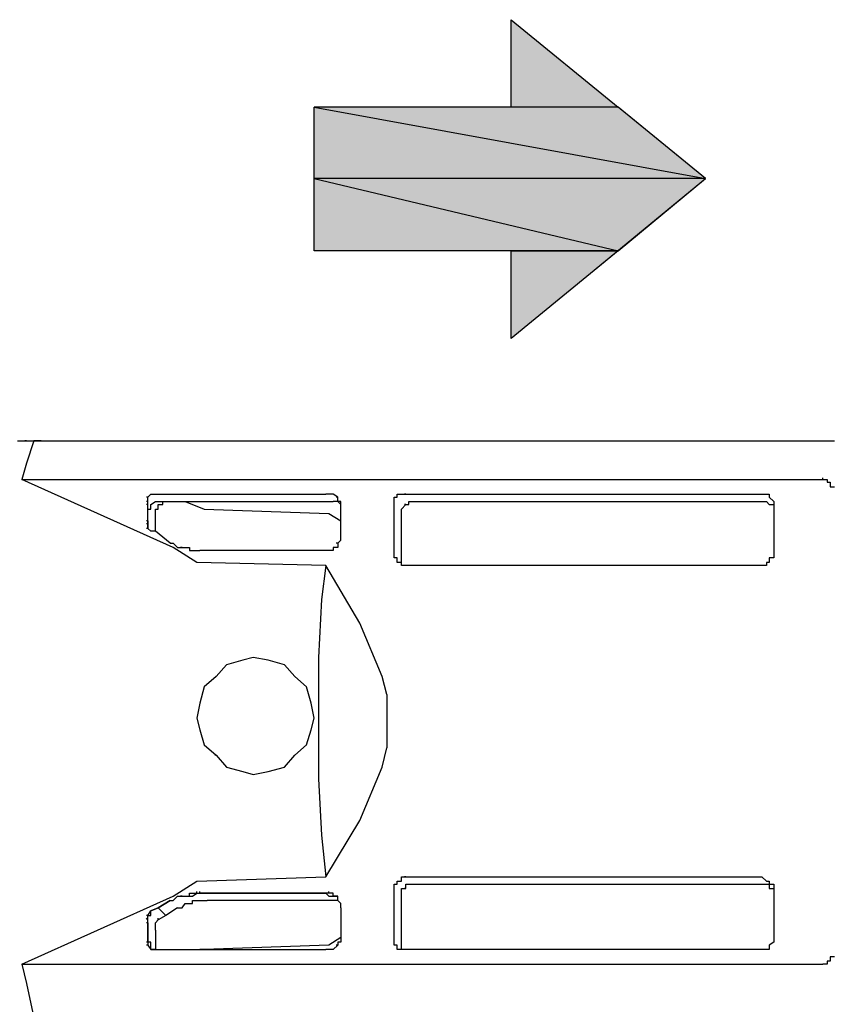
# Model space of a CAD drawing. Header units: millimetres. Extents: x 1114507 to 93926427, y 174473 to 817039.
# Tile 434 of 483: x 2218638 to 2220054, y 764949 to 766665. Entities that reach past the tile are written whole.
import ezdxf

# ---------------------------------------------------------------- set-up
doc = ezdxf.new("R2010")
doc.units = ezdxf.units.MM
doc.styles.add('Суннат', font='ariali.ttf', dxfattribs={"height": 250})

msp = doc.modelspace()

# ---------------------------------------------------------------- hatches: boundary and pattern name
at = {"true_color": 0x636466}
for points in [[(2219494.3, 766664.7), (2219680.4, 766512.2), (2219494.3, 766512.2)], [(2219494.3, 766261.6), (2219680.4, 766261.6), (2219494.3, 766109.1)]]:
    msp.add_hatch(color=251, dxfattribs=at).paths.add_polyline_path(points)
h = msp.add_hatch(color=251, dxfattribs=at)
h.paths.add_polyline_path([(2219680.4, 766512.2), (2219150.6, 766512.2), (2219832.8, 766388.2)])
h.paths.add_polyline_path([(2219150.6, 766512.2), (2219832.8, 766388.2), (2219150.6, 766388.2)])
h = msp.add_hatch(color=251, dxfattribs=at)
h.paths.add_polyline_path([(2219832.8, 766388.2), (2219150.6, 766388.2), (2219680.4, 766261.6)])
h.paths.add_polyline_path([(2219150.6, 766388.2), (2219680.4, 766261.6), (2219150.6, 766261.6)])

# ---------------------------------------------------------------- linework, layer by layer
at = {"color": 7, "linetype": 'Continuous', "lineweight": 20, "elevation": -2718483}
msp.add_lwpolyline([(2219832.8, 766388.2), (2219494.3, 766109.1), (2219494.3, 766261.6), (2219150.6, 766261.6), (2219150.6, 766512.2), (2219494.3, 766512.2), (2219494.3, 766664.7)], close=True, dxfattribs=at)
at = {"color": 251, "linetype": 'Continuous', "lineweight": -2, "true_color": 0x636466, "elevation": -2718483}
for points in [[(2219494.3, 766664.7), (2219680.4, 766512.2), (2219494.3, 766512.2)], [(2219680.4, 766512.2), (2219150.6, 766512.2), (2219832.8, 766388.2)], [(2219150.6, 766512.2), (2219832.8, 766388.2), (2219150.6, 766388.2)], [(2219832.8, 766388.2), (2219150.6, 766388.2), (2219680.4, 766261.6)], [(2219150.6, 766388.2), (2219680.4, 766261.6), (2219150.6, 766261.6)], [(2219494.3, 766261.6), (2219680.4, 766261.6), (2219494.3, 766109.1)]]:
    msp.add_lwpolyline(points, close=True, dxfattribs=at)
at = {"color": 7, "linetype": 'Continuous', "lineweight": -2, "elevation": -2718483}
for points in [[(2218633.8, 765930.8), (2218649.3, 765930.8), (2218649.3, 765930.8)], [(2218649.3, 765930.8), (2218646.8, 765930.8), (2218646.8, 765930.8)], [(2218649.3, 765930.8), (2218675.2, 765930.8), (2218675.2, 765930.8)], [(2218662.3, 765930.8), (2218649.3, 765892), (2218649.3, 765892)], [(2218675.2, 765930.8), (2218662.3, 765930.8), (2218662.3, 765930.8)], [(2218675.2, 765930.8), (2220044.7, 765930.8), (2220044.7, 765930.8)], [(2218675.2, 765930.8), (2218680.3, 765930.8), (2218680.3, 765930.8)], [(2220044.7, 765930.8), (2220049.9, 765930.8), (2220049.9, 765930.8)], [(2220049.9, 765930.8), (2220057.6, 765930.8), (2220057.6, 765930.8)], [(2218649.3, 765892), (2218641.6, 765863.6), (2218641.6, 765863.6)], [(2218641.6, 765863.6), (2220037, 765863.6), (2220037, 765863.6)], [(2218905.2, 765744.8), (2218641.6, 765863.6), (2218641.6, 765863.6)], [(2220037, 765863.6), (2220037, 765866.2), (2220037, 765866.2)], [(2220037, 765863.6), (2220044.7, 765863.6), (2220044.7, 765863.6)], [(2220044.7, 765863.6), (2220044.7, 765858.5), (2220044.7, 765858.5)], [(2220044.7, 765858.5), (2220049.9, 765858.5), (2220049.9, 765858.5)], [(2220049.9, 765858.5), (2220049.9, 765850.7), (2220049.9, 765850.7)], [(2220049.9, 765850.7), (2220057.6, 765850.7), (2220057.6, 765850.7)], [(2218861.2, 765832.6), (2218858.6, 765832.6), (2218858.6, 765832.6)], [(2218861.2, 765832.6), (2218858.6, 765832.6), (2218858.6, 765832.6)], [(2218861.2, 765824.9), (2218858.6, 765824.9), (2218858.6, 765824.9)], [(2218861.2, 765832.6), (2218866.4, 765837.8), (2218866.4, 765837.8)], [(2218861.2, 765824.9), (2218861.2, 765832.6), (2218861.2, 765832.6)], [(2218861.2, 765819.7), (2218861.2, 765824.9), (2218861.2, 765824.9)], [(2218866.4, 765837.8), (2218874.2, 765837.8), (2218874.2, 765837.8)], [(2218866.4, 765819.7), (2218874.2, 765824.9), (2218874.2, 765824.9)], [(2218874.2, 765837.8), (2218879.3, 765837.8), (2218879.3, 765837.8)], [(2218874.2, 765824.9), (2218879.3, 765824.9), (2218879.3, 765824.9)], [(2218879.3, 765837.8), (2219171.3, 765837.8), (2219171.3, 765837.8)], [(2218879.3, 765824.9), (2218887.1, 765824.9), (2218887.1, 765824.9)], [(2218887.1, 765824.9), (2218892.2, 765824.9), (2218892.2, 765824.9)], [(2218887.1, 765819.7), (2218887.1, 765824.9), (2218887.1, 765824.9)], [(2218887.1, 765824.9), (2218892.2, 765824.9), (2218892.2, 765824.9)], [(2218892.2, 765824.9), (2218925.8, 765824.9), (2218925.8, 765824.9)], [(2218892.2, 765824.9), (2218925.8, 765824.9), (2218925.8, 765824.9)], [(2218925.8, 765824.9), (2218959.4, 765811.9), (2218959.4, 765811.9)], [(2218925.8, 765824.9), (2219184.2, 765824.9), (2219184.2, 765824.9)], [(2219176.5, 765837.8), (2219171.3, 765837.8), (2219171.3, 765837.8)], [(2219184.2, 765837.8), (2219176.5, 765837.8), (2219176.5, 765837.8)], [(2219192, 765832.6), (2219184.2, 765837.8), (2219184.2, 765837.8)], [(2219192, 765824.9), (2219184.2, 765824.9), (2219184.2, 765824.9)], [(2219192, 765832.6), (2219189.4, 765832.6), (2219189.4, 765832.6)], [(2219192, 765832.6), (2219189.4, 765832.6), (2219189.4, 765832.6)], [(2219192, 765824.9), (2219189.4, 765824.9), (2219189.4, 765824.9)], [(2219192, 765824.9), (2219192, 765832.6), (2219192, 765832.6)], [(2219197.2, 765819.7), (2219192, 765824.9), (2219192, 765824.9)], [(2219197.2, 765824.9), (2219192, 765824.9), (2219192, 765824.9)], [(2219197.2, 765819.7), (2219197.2, 765824.9), (2219197.2, 765824.9)], [(2219290.2, 765824.9), (2219290.2, 765832.6), (2219290.2, 765832.6)], [(2219290.2, 765832.6), (2219295.3, 765832.6), (2219295.3, 765832.6)], [(2219290.2, 765819.7), (2219290.2, 765824.9), (2219290.2, 765824.9)], [(2219295.3, 765832.6), (2219295.3, 765837.8), (2219295.3, 765837.8)], [(2219295.3, 765837.8), (2219303.1, 765837.8), (2219303.1, 765837.8)], [(2219303.1, 765837.8), (2219310.8, 765837.8), (2219310.8, 765837.8)], [(2219310.8, 765837.8), (2219308.3, 765837.8), (2219308.3, 765837.8)], [(2219310.8, 765837.8), (2219925.8, 765837.8), (2219925.8, 765837.8)], [(2219316, 765819.7), (2219316, 765824.9), (2219316, 765824.9)], [(2219316, 765824.9), (2219323.8, 765824.9), (2219323.8, 765824.9)], [(2219323.8, 765824.9), (2219931, 765824.9), (2219931, 765824.9)], [(2219925.8, 765837.8), (2219931, 765837.8), (2219931, 765837.8)], [(2219931, 765837.8), (2219938.8, 765837.8), (2219938.8, 765837.8)], [(2219931, 765824.9), (2219938.8, 765824.9), (2219938.8, 765824.9)], [(2219938.8, 765837.8), (2219943.9, 765837.8), (2219943.9, 765837.8)], [(2219938.8, 765824.9), (2219943.9, 765819.7), (2219943.9, 765819.7)], [(2219943.9, 765837.8), (2219943.9, 765832.6), (2219943.9, 765832.6)], [(2219943.9, 765832.6), (2219951.7, 765824.9), (2219951.7, 765824.9)], [(2219951.7, 765824.9), (2219951.7, 765819.7), (2219951.7, 765819.7)], [(2218861.2, 765819.7), (2218858.6, 765819.7), (2218858.6, 765819.7)], [(2218861.2, 765791.3), (2218861.2, 765819.7), (2218861.2, 765819.7)], [(2218861.2, 765786.1), (2218861.2, 765811.9), (2218861.2, 765811.9)], [(2218861.2, 765811.9), (2218866.4, 765811.9), (2218866.4, 765811.9)], [(2218866.4, 765811.9), (2218866.4, 765819.7), (2218866.4, 765819.7)], [(2218874.2, 765811.9), (2218879.3, 765811.9), (2218879.3, 765811.9)], [(2218874.2, 765804.2), (2218874.2, 765811.9), (2218874.2, 765811.9)], [(2218874.2, 765804.2), (2218874.2, 765806.8), (2218874.2, 765806.8)], [(2218879.3, 765819.7), (2218887.1, 765819.7), (2218887.1, 765819.7)], [(2218879.3, 765811.9), (2218879.3, 765819.7), (2218879.3, 765819.7)], [(2218959.4, 765811.9), (2219176.5, 765804.2), (2219176.5, 765804.2)], [(2219197.2, 765791.3), (2219197.2, 765819.7), (2219197.2, 765819.7)], [(2219290.2, 765739.6), (2219290.2, 765819.7), (2219290.2, 765819.7)], [(2219303.1, 765811.9), (2219310.8, 765819.7), (2219310.8, 765819.7)], [(2219303.1, 765804.2), (2219303.1, 765811.9), (2219303.1, 765811.9)], [(2219303.1, 765804.2), (2219303.1, 765806.8), (2219303.1, 765806.8)], [(2219310.8, 765819.7), (2219308.3, 765819.7), (2219308.3, 765819.7)], [(2219310.8, 765819.7), (2219308.3, 765819.7), (2219308.3, 765819.7)], [(2219310.8, 765819.7), (2219316, 765819.7), (2219316, 765819.7)], [(2219943.9, 765819.7), (2219951.7, 765819.7), (2219951.7, 765819.7)], [(2219951.7, 765819.7), (2219951.7, 765739.6), (2219951.7, 765739.6)], [(2218861.2, 765791.3), (2218858.6, 765791.3), (2218858.6, 765791.3)], [(2218861.2, 765791.3), (2218861.2, 765786.1), (2218861.2, 765786.1)], [(2218874.2, 765799), (2218874.2, 765804.2), (2218874.2, 765804.2)], [(2218874.2, 765773.2), (2218874.2, 765799), (2218874.2, 765799)], [(2219176.5, 765804.2), (2219197.2, 765791.3), (2219197.2, 765791.3)], [(2219197.2, 765757.7), (2219197.2, 765791.3), (2219197.2, 765791.3)], [(2219303.1, 765799), (2219303.1, 765804.2), (2219303.1, 765804.2)], [(2219303.1, 765718.9), (2219303.1, 765799), (2219303.1, 765799)], [(2218861.2, 765786.1), (2218858.6, 765786.1), (2218858.6, 765786.1)], [(2218861.2, 765786.1), (2218858.6, 765786.1), (2218858.6, 765786.1)], [(2218861.2, 765786.1), (2218858.6, 765786.1), (2218858.6, 765786.1)], [(2218861.2, 765786.1), (2218858.6, 765786.1), (2218858.6, 765786.1)], [(2218861.2, 765786.1), (2218858.6, 765786.1), (2218858.6, 765786.1)], [(2218861.2, 765778.3), (2218858.6, 765778.3), (2218858.6, 765778.3)], [(2218861.2, 765778.3), (2218858.6, 765778.3), (2218858.6, 765778.3)], [(2218861.2, 765778.3), (2218858.6, 765778.3), (2218858.6, 765778.3)], [(2218861.2, 765778.3), (2218858.6, 765778.3), (2218858.6, 765778.3)], [(2218861.2, 765778.3), (2218858.6, 765778.3), (2218858.6, 765778.3)], [(2218861.2, 765778.3), (2218858.6, 765778.3), (2218858.6, 765778.3)], [(2218861.2, 765778.3), (2218858.6, 765778.3), (2218858.6, 765778.3)], [(2218861.2, 765778.3), (2218858.6, 765778.3), (2218858.6, 765778.3)], [(2218861.2, 765778.3), (2218858.6, 765778.3), (2218858.6, 765778.3)], [(2218861.2, 765786.1), (2218861.2, 765778.3), (2218861.2, 765778.3)], [(2218861.2, 765778.3), (2218861.2, 765786.1), (2218861.2, 765786.1)], [(2218861.2, 765778.3), (2218866.4, 765773.2), (2218866.4, 765773.2)], [(2218874.2, 765773.2), (2218866.4, 765773.2), (2218866.4, 765773.2)], [(2218900, 765752.5), (2218874.2, 765773.2), (2218874.2, 765773.2)], [(2219197.2, 765757.7), (2219192, 765752.5), (2219192, 765752.5)], [(2219197.2, 765757.7), (2219197.2, 765760.3), (2219197.2, 765760.3)], [(2219197.2, 765757.7), (2219197.2, 765760.3), (2219197.2, 765760.3)], [(2218900, 765752.5), (2218905.2, 765752.5), (2218905.2, 765752.5)], [(2218905.2, 765752.5), (2218912.9, 765744.8), (2218912.9, 765744.8)], [(2218946.5, 765718.9), (2218905.2, 765744.8), (2218905.2, 765744.8)], [(2218912.9, 765744.8), (2218920.7, 765744.8), (2218920.7, 765744.8)], [(2218920.7, 765744.8), (2218918.1, 765744.8), (2218918.1, 765744.8)], [(2218920.7, 765744.8), (2218925.8, 765744.8), (2218925.8, 765744.8)], [(2218925.8, 765744.8), (2218933.6, 765744.8), (2218933.6, 765744.8)], [(2218933.6, 765744.8), (2218933.6, 765739.6), (2218933.6, 765739.6)], [(2218933.6, 765739.6), (2218938.8, 765739.6), (2218938.8, 765739.6)], [(2218938.8, 765739.6), (2218946.5, 765739.6), (2218946.5, 765739.6)], [(2218946.5, 765739.6), (2218951.7, 765739.6), (2218951.7, 765739.6)], [(2219171.3, 765739.6), (2218951.7, 765739.6), (2218951.7, 765739.6)], [(2219176.5, 765739.6), (2219171.3, 765739.6), (2219171.3, 765739.6)], [(2219184.2, 765739.6), (2219176.5, 765739.6), (2219176.5, 765739.6)], [(2219192, 765744.8), (2219184.2, 765744.8), (2219184.2, 765744.8)], [(2219184.2, 765744.8), (2219184.2, 765739.6), (2219184.2, 765739.6)], [(2219192, 765752.5), (2219189.4, 765752.5), (2219189.4, 765752.5)], [(2219192, 765744.8), (2219189.4, 765744.8), (2219189.4, 765744.8)], [(2219192, 765752.5), (2219192, 765744.8), (2219192, 765744.8)], [(2219290.2, 765731.8), (2219290.2, 765739.6), (2219290.2, 765739.6)], [(2219951.7, 765739.6), (2219951.7, 765731.8), (2219951.7, 765731.8)], [(2219290.2, 765726.7), (2219290.2, 765731.8), (2219290.2, 765731.8)], [(2219295.3, 765726.7), (2219290.2, 765726.7), (2219290.2, 765726.7)], [(2219295.3, 765718.9), (2219295.3, 765726.7), (2219295.3, 765726.7)], [(2219943.9, 765726.7), (2219943.9, 765718.9), (2219943.9, 765718.9)], [(2219951.7, 765726.7), (2219943.9, 765726.7), (2219943.9, 765726.7)], [(2219951.7, 765731.8), (2219951.7, 765726.7), (2219951.7, 765726.7)], [(2219171.3, 765713.7), (2218946.5, 765718.9), (2218946.5, 765718.9)], [(2219171.3, 765713.7), (2219163.6, 765654.3), (2219163.6, 765654.3)], [(2219230.7, 765613), (2219171.3, 765713.7), (2219171.3, 765713.7)], [(2219303.1, 765718.9), (2219295.3, 765718.9), (2219295.3, 765718.9)], [(2219303.1, 765713.7), (2219303.1, 765718.9), (2219303.1, 765718.9)], [(2219310.8, 765713.7), (2219303.1, 765713.7), (2219303.1, 765713.7)], [(2219310.8, 765713.7), (2219308.3, 765713.7), (2219308.3, 765713.7)], [(2219925.8, 765713.7), (2219310.8, 765713.7), (2219310.8, 765713.7)], [(2219931, 765713.7), (2219925.8, 765713.7), (2219925.8, 765713.7)], [(2219938.8, 765713.7), (2219931, 765713.7), (2219931, 765713.7)], [(2219938.8, 765718.9), (2219938.8, 765713.7), (2219938.8, 765713.7)], [(2219943.9, 765718.9), (2219938.8, 765718.9), (2219938.8, 765718.9)], [(2219163.6, 765654.3), (2219158.4, 765553.5), (2219158.4, 765553.5)], [(2219269.5, 765519.9), (2219230.7, 765613), (2219230.7, 765613)], [(2219026.6, 765548.4), (2218998.2, 765540.6), (2218998.2, 765540.6)], [(2219044.7, 765553.5), (2219026.6, 765548.4), (2219026.6, 765548.4)], [(2219070.5, 765548.4), (2219044.7, 765553.5), (2219044.7, 765553.5)], [(2219099, 765540.6), (2219070.5, 765548.4), (2219070.5, 765548.4)], [(2219158.4, 765553.5), (2219158.4, 765447.6), (2219158.4, 765447.6)], [(2218998.2, 765540.6), (2218980.1, 765519.9), (2218980.1, 765519.9)], [(2219117, 765519.9), (2219099, 765540.6), (2219099, 765540.6)], [(2218980.1, 765519.9), (2218959.4, 765501.9), (2218959.4, 765501.9)], [(2219137.7, 765501.9), (2219117, 765519.9), (2219117, 765519.9)], [(2219277.3, 765488.9), (2219269.5, 765519.9), (2219269.5, 765519.9)], [(2218959.4, 765501.9), (2218951.7, 765473.4), (2218951.7, 765473.4)], [(2219145.5, 765473.4), (2219137.7, 765501.9), (2219137.7, 765501.9)], [(2219277.3, 765488.9), (2219277.3, 765442.4), (2219277.3, 765442.4)], [(2218951.7, 765473.4), (2218946.5, 765447.6), (2218946.5, 765447.6)], [(2219150.6, 765447.6), (2219145.5, 765473.4), (2219145.5, 765473.4)], [(2218946.5, 765447.6), (2218951.7, 765426.9), (2218951.7, 765426.9)], [(2219145.5, 765426.9), (2219150.6, 765447.6), (2219150.6, 765447.6)], [(2219158.4, 765447.6), (2219158.4, 765341.7), (2219158.4, 765341.7)], [(2219277.3, 765442.4), (2219277.3, 765395.9), (2219277.3, 765395.9)], [(2218951.7, 765426.9), (2218959.4, 765401.1), (2218959.4, 765401.1)], [(2219137.7, 765401.1), (2219145.5, 765426.9), (2219145.5, 765426.9)], [(2218959.4, 765401.1), (2218980.1, 765383), (2218980.1, 765383)], [(2219117, 765383), (2219137.7, 765401.1), (2219137.7, 765401.1)], [(2219269.5, 765362.3), (2219277.3, 765395.9), (2219277.3, 765395.9)], [(2218980.1, 765383), (2218977.5, 765383), (2218977.5, 765383)], [(2218980.1, 765383), (2218998.2, 765362.3), (2218998.2, 765362.3)], [(2219099, 765362.3), (2219117, 765383), (2219117, 765383)], [(2218998.2, 765362.3), (2219026.6, 765354.6), (2219026.6, 765354.6)], [(2219070.5, 765354.6), (2219099, 765362.3), (2219099, 765362.3)], [(2219230.7, 765269.3), (2219269.5, 765362.3), (2219269.5, 765362.3)], [(2219026.6, 765354.6), (2219044.7, 765349.4), (2219044.7, 765349.4)], [(2219044.7, 765349.4), (2219070.5, 765354.6), (2219070.5, 765354.6)], [(2219158.4, 765341.7), (2219163.6, 765243.5), (2219163.6, 765243.5)], [(2219171.3, 765171.1), (2219230.7, 765269.3), (2219230.7, 765269.3)], [(2219163.6, 765243.5), (2219171.3, 765171.1), (2219171.3, 765171.1)], [(2218946.5, 765163.4), (2219171.3, 765171.1), (2219171.3, 765171.1)], [(2219303.1, 765171.1), (2219310.8, 765171.1), (2219310.8, 765171.1)], [(2219303.1, 765163.4), (2219303.1, 765171.1), (2219303.1, 765171.1)], [(2219310.8, 765171.1), (2219308.3, 765171.1), (2219308.3, 765171.1)], [(2219310.8, 765171.1), (2219925.8, 765171.1), (2219925.8, 765171.1)], [(2219925.8, 765171.1), (2219931, 765171.1), (2219931, 765171.1)], [(2219931, 765171.1), (2219938.8, 765163.4), (2219938.8, 765163.4)], [(2218905.2, 765137.5), (2218946.5, 765163.4), (2218946.5, 765163.4)], [(2219290.2, 765158.2), (2219295.3, 765158.2), (2219295.3, 765158.2)], [(2219290.2, 765150.4), (2219290.2, 765158.2), (2219290.2, 765158.2)], [(2219295.3, 765163.4), (2219303.1, 765163.4), (2219303.1, 765163.4)], [(2219295.3, 765158.2), (2219295.3, 765163.4), (2219295.3, 765163.4)], [(2219310.8, 765158.2), (2219316, 765158.2), (2219316, 765158.2)], [(2219310.8, 765150.4), (2219310.8, 765158.2), (2219310.8, 765158.2)], [(2219316, 765158.2), (2219323.8, 765158.2), (2219323.8, 765158.2)], [(2219323.8, 765158.2), (2219931, 765158.2), (2219931, 765158.2)], [(2219931, 765158.2), (2219938.8, 765158.2), (2219938.8, 765158.2)], [(2219938.8, 765163.4), (2219943.9, 765163.4), (2219943.9, 765163.4)], [(2219938.8, 765158.2), (2219943.9, 765158.2), (2219943.9, 765158.2)], [(2219943.9, 765163.4), (2219943.9, 765158.2), (2219943.9, 765158.2)], [(2219943.9, 765158.2), (2219951.7, 765158.2), (2219951.7, 765158.2)], [(2219943.9, 765158.2), (2219943.9, 765150.4), (2219943.9, 765150.4)], [(2219951.7, 765158.2), (2219951.7, 765150.4), (2219951.7, 765150.4)], [(2218641.6, 765018.7), (2218905.2, 765137.5), (2218905.2, 765137.5)], [(2218905.2, 765129.8), (2218912.9, 765137.5), (2218912.9, 765137.5)], [(2218905.2, 765129.8), (2218912.9, 765137.5), (2218912.9, 765137.5)], [(2218912.9, 765137.5), (2218920.7, 765137.5), (2218920.7, 765137.5)], [(2218912.9, 765137.5), (2218920.7, 765137.5), (2218920.7, 765137.5)], [(2218920.7, 765137.5), (2218918.1, 765137.5), (2218918.1, 765137.5)], [(2218920.7, 765137.5), (2218918.1, 765137.5), (2218918.1, 765137.5)], [(2218920.7, 765137.5), (2218925.8, 765137.5), (2218925.8, 765137.5)], [(2218920.7, 765137.5), (2218925.8, 765137.5), (2218925.8, 765137.5)], [(2218925.8, 765137.5), (2218933.6, 765137.5), (2218933.6, 765137.5)], [(2218925.8, 765137.5), (2218933.6, 765137.5), (2218933.6, 765137.5)], [(2218933.6, 765137.5), (2218933.6, 765142.7), (2218933.6, 765142.7)], [(2218933.6, 765142.7), (2218938.8, 765142.7), (2218938.8, 765142.7)], [(2218933.6, 765137.5), (2218938.8, 765137.5), (2218938.8, 765137.5)], [(2218938.8, 765142.7), (2218946.5, 765142.7), (2218946.5, 765142.7)], [(2218938.8, 765137.5), (2218946.5, 765142.7), (2218946.5, 765142.7)], [(2218946.5, 765142.7), (2218946.5, 765145.3), (2218946.5, 765145.3)], [(2218946.5, 765142.7), (2218946.5, 765145.3), (2218946.5, 765145.3)], [(2218946.5, 765142.7), (2218951.7, 765142.7), (2218951.7, 765142.7)], [(2218946.5, 765142.7), (2218951.7, 765142.7), (2218951.7, 765142.7)], [(2218951.7, 765142.7), (2218951.7, 765145.3), (2218951.7, 765145.3)], [(2219171.3, 765142.7), (2218951.7, 765142.7), (2218951.7, 765142.7)], [(2218951.7, 765142.7), (2219171.3, 765142.7), (2219171.3, 765142.7)], [(2219176.5, 765142.7), (2219171.3, 765142.7), (2219171.3, 765142.7)], [(2219171.3, 765142.7), (2219176.5, 765137.5), (2219176.5, 765137.5)], [(2219176.5, 765142.7), (2219176.5, 765145.3), (2219176.5, 765145.3)], [(2219184.2, 765142.7), (2219176.5, 765142.7), (2219176.5, 765142.7)], [(2219176.5, 765137.5), (2219184.2, 765137.5), (2219184.2, 765137.5)], [(2219184.2, 765137.5), (2219184.2, 765142.7), (2219184.2, 765142.7)], [(2219192, 765137.5), (2219184.2, 765137.5), (2219184.2, 765137.5)], [(2219184.2, 765137.5), (2219192, 765137.5), (2219192, 765137.5)], [(2219192, 765137.5), (2219189.4, 765137.5), (2219189.4, 765137.5)], [(2219192, 765137.5), (2219189.4, 765137.5), (2219189.4, 765137.5)], [(2219192, 765129.8), (2219192, 765137.5), (2219192, 765137.5)], [(2219290.2, 765142.7), (2219290.2, 765150.4), (2219290.2, 765150.4)], [(2219290.2, 765065.2), (2219290.2, 765142.7), (2219290.2, 765142.7)], [(2219303.1, 765142.7), (2219303.1, 765150.4), (2219303.1, 765150.4)], [(2219303.1, 765150.4), (2219310.8, 765150.4), (2219310.8, 765150.4)], [(2219303.1, 765142.7), (2219303.1, 765145.3), (2219303.1, 765145.3)], [(2219303.1, 765142.7), (2219303.1, 765145.3), (2219303.1, 765145.3)], [(2219303.1, 765137.5), (2219303.1, 765142.7), (2219303.1, 765142.7)], [(2219303.1, 765052.2), (2219303.1, 765137.5), (2219303.1, 765137.5)], [(2219310.8, 765150.4), (2219308.3, 765150.4), (2219308.3, 765150.4)], [(2219943.9, 765150.4), (2219951.7, 765150.4), (2219951.7, 765150.4)], [(2219951.7, 765150.4), (2219951.7, 765142.7), (2219951.7, 765142.7)], [(2219951.7, 765142.7), (2219951.7, 765065.2), (2219951.7, 765065.2)], [(2218900, 765129.8), (2218879.3, 765116.8), (2218879.3, 765116.8)], [(2218879.3, 765116.8), (2218900, 765129.8), (2218900, 765129.8)], [(2218900, 765129.8), (2218905.2, 765129.8), (2218905.2, 765129.8)], [(2218900, 765129.8), (2218905.2, 765129.8), (2218905.2, 765129.8)], [(2218920.7, 765116.8), (2218925.8, 765124.6), (2218925.8, 765124.6)], [(2218925.8, 765124.6), (2218933.6, 765124.6), (2218933.6, 765124.6)], [(2218933.6, 765124.6), (2218938.8, 765124.6), (2218938.8, 765124.6)], [(2218938.8, 765129.8), (2218946.5, 765129.8), (2218946.5, 765129.8)], [(2218938.8, 765124.6), (2218938.8, 765129.8), (2218938.8, 765129.8)], [(2218946.5, 765129.8), (2218951.7, 765129.8), (2218951.7, 765129.8)], [(2218951.7, 765129.8), (2218959.4, 765129.8), (2218959.4, 765129.8)], [(2218959.4, 765129.8), (2218964.6, 765129.8), (2218964.6, 765129.8)], [(2219184.2, 765129.8), (2218964.6, 765129.8), (2218964.6, 765129.8)], [(2219192, 765129.8), (2219184.2, 765129.8), (2219184.2, 765129.8)], [(2219192, 765129.8), (2219189.4, 765129.8), (2219189.4, 765129.8)], [(2219192, 765129.8), (2219189.4, 765129.8), (2219189.4, 765129.8)], [(2219192, 765129.8), (2219189.4, 765129.8), (2219189.4, 765129.8)], [(2219192, 765129.8), (2219189.4, 765129.8), (2219189.4, 765129.8)], [(2219192, 765129.8), (2219189.4, 765129.8), (2219189.4, 765129.8)], [(2219197.2, 765124.6), (2219192, 765129.8), (2219192, 765129.8)], [(2219197.2, 765116.8), (2219197.2, 765124.6), (2219197.2, 765124.6)], [(2218861.2, 765103.9), (2218858.6, 765103.9), (2218858.6, 765103.9)], [(2218861.2, 765103.9), (2218858.6, 765103.9), (2218858.6, 765103.9)], [(2218861.2, 765103.9), (2218858.6, 765103.9), (2218858.6, 765103.9)], [(2218861.2, 765103.9), (2218858.6, 765103.9), (2218858.6, 765103.9)], [(2218861.2, 765103.9), (2218866.4, 765111.7), (2218866.4, 765111.7)], [(2218861.2, 765096.2), (2218861.2, 765103.9), (2218861.2, 765103.9)], [(2218861.2, 765103.9), (2218866.4, 765103.9), (2218866.4, 765103.9)], [(2218861.2, 765096.2), (2218861.2, 765103.9), (2218861.2, 765103.9)], [(2218879.3, 765116.8), (2218866.4, 765111.7), (2218866.4, 765111.7)], [(2218866.4, 765111.7), (2218879.3, 765116.8), (2218879.3, 765116.8)], [(2218866.4, 765103.9), (2218866.4, 765111.7), (2218866.4, 765111.7)], [(2218879.3, 765116.8), (2218892.2, 765103.9), (2218892.2, 765103.9)], [(2218892.2, 765103.9), (2218879.3, 765096.2), (2218879.3, 765096.2)], [(2218912.9, 765116.8), (2218892.2, 765103.9), (2218892.2, 765103.9)], [(2218912.9, 765116.8), (2218920.7, 765116.8), (2218920.7, 765116.8)], [(2219197.2, 765116.8), (2219197.2, 765065.2), (2219197.2, 765065.2)], [(2218861.2, 765096.2), (2218858.6, 765098.8), (2218858.6, 765098.8)], [(2218861.2, 765096.2), (2218858.6, 765098.8), (2218858.6, 765098.8)], [(2218861.2, 765096.2), (2218858.6, 765098.8), (2218858.6, 765098.8)], [(2218861.2, 765096.2), (2218858.6, 765098.8), (2218858.6, 765098.8)], [(2218861.2, 765096.2), (2218858.6, 765098.8), (2218858.6, 765098.8)], [(2218861.2, 765091), (2218858.6, 765091), (2218858.6, 765091)], [(2218861.2, 765091), (2218858.6, 765091), (2218858.6, 765091)], [(2218861.2, 765091), (2218858.6, 765091), (2218858.6, 765091)], [(2218861.2, 765091), (2218861.2, 765096.2), (2218861.2, 765096.2)], [(2218861.2, 765091), (2218861.2, 765096.2), (2218861.2, 765096.2)], [(2218861.2, 765091), (2218861.2, 765065.2), (2218861.2, 765065.2)], [(2218861.2, 765057.4), (2218861.2, 765091), (2218861.2, 765091)], [(2218874.2, 765091), (2218879.3, 765096.2), (2218879.3, 765096.2)], [(2218874.2, 765083.3), (2218874.2, 765091), (2218874.2, 765091)], [(2218879.3, 765096.2), (2218879.3, 765098.8), (2218879.3, 765098.8)], [(2218879.3, 765096.2), (2218879.3, 765098.8), (2218879.3, 765098.8)], [(2218879.3, 765096.2), (2218879.3, 765098.8), (2218879.3, 765098.8)], [(2218879.3, 765096.2), (2218879.3, 765098.8), (2218879.3, 765098.8)], [(2218874.2, 765078.1), (2218874.2, 765083.3), (2218874.2, 765083.3)], [(2218874.2, 765078.1), (2218874.2, 765052.2), (2218874.2, 765052.2)], [(2218861.2, 765057.4), (2218858.6, 765057.4), (2218858.6, 765057.4)], [(2218861.2, 765057.4), (2218858.6, 765057.4), (2218858.6, 765057.4)], [(2218861.2, 765052.2), (2218858.6, 765052.2), (2218858.6, 765052.2)], [(2218861.2, 765052.2), (2218858.6, 765052.2), (2218858.6, 765052.2)], [(2218861.2, 765065.2), (2218861.2, 765057.4), (2218861.2, 765057.4)], [(2218861.2, 765057.4), (2218861.2, 765052.2), (2218861.2, 765052.2)], [(2218866.4, 765057.4), (2218861.2, 765057.4), (2218861.2, 765057.4)], [(2218861.2, 765052.2), (2218866.4, 765044.5), (2218866.4, 765044.5)], [(2218866.4, 765052.2), (2218866.4, 765057.4), (2218866.4, 765057.4)], [(2218866.4, 765044.5), (2218866.4, 765052.2), (2218866.4, 765052.2)], [(2218874.2, 765052.2), (2218874.2, 765044.5), (2218874.2, 765044.5)], [(2219176.5, 765052.2), (2218959.4, 765044.5), (2218959.4, 765044.5)], [(2219197.2, 765065.2), (2219176.5, 765052.2), (2219176.5, 765052.2)], [(2219192, 765052.2), (2219184.2, 765044.5), (2219184.2, 765044.5)], [(2219192, 765052.2), (2219189.4, 765052.2), (2219189.4, 765052.2)], [(2219192, 765052.2), (2219189.4, 765052.2), (2219189.4, 765052.2)], [(2219197.2, 765057.4), (2219192, 765057.4), (2219192, 765057.4)], [(2219192, 765057.4), (2219192, 765052.2), (2219192, 765052.2)], [(2219197.2, 765065.2), (2219197.2, 765057.4), (2219197.2, 765057.4)], [(2219290.2, 765057.4), (2219290.2, 765065.2), (2219290.2, 765065.2)], [(2219290.2, 765052.2), (2219290.2, 765057.4), (2219290.2, 765057.4)], [(2219295.3, 765052.2), (2219290.2, 765052.2), (2219290.2, 765052.2)], [(2219295.3, 765044.5), (2219295.3, 765052.2), (2219295.3, 765052.2)], [(2219303.1, 765044.5), (2219303.1, 765052.2), (2219303.1, 765052.2)], [(2219951.7, 765057.4), (2219943.9, 765052.2), (2219943.9, 765052.2)], [(2219943.9, 765052.2), (2219943.9, 765044.5), (2219943.9, 765044.5)], [(2219951.7, 765065.2), (2219951.7, 765057.4), (2219951.7, 765057.4)], [(2218866.4, 765044.5), (2218874.2, 765044.5), (2218874.2, 765044.5)], [(2218874.2, 765044.5), (2218866.4, 765044.5), (2218866.4, 765044.5)], [(2218874.2, 765044.5), (2218879.3, 765044.5), (2218879.3, 765044.5)], [(2218879.3, 765044.5), (2218951.7, 765044.5), (2218951.7, 765044.5)], [(2218959.4, 765044.5), (2218951.7, 765044.5), (2218951.7, 765044.5)], [(2218951.7, 765044.5), (2219171.3, 765044.5), (2219171.3, 765044.5)], [(2219176.5, 765044.5), (2219171.3, 765044.5), (2219171.3, 765044.5)], [(2219184.2, 765044.5), (2219176.5, 765044.5), (2219176.5, 765044.5)], [(2219303.1, 765044.5), (2219295.3, 765044.5), (2219295.3, 765044.5)], [(2219310.8, 765044.5), (2219303.1, 765044.5), (2219303.1, 765044.5)], [(2219310.8, 765044.5), (2219308.3, 765044.5), (2219308.3, 765044.5)], [(2219925.8, 765044.5), (2219310.8, 765044.5), (2219310.8, 765044.5)], [(2219931, 765044.5), (2219925.8, 765044.5), (2219925.8, 765044.5)], [(2219938.8, 765044.5), (2219931, 765044.5), (2219931, 765044.5)], [(2219943.9, 765044.5), (2219938.8, 765044.5), (2219938.8, 765044.5)], [(2218641.6, 765018.7), (2220037, 765018.7), (2220037, 765018.7)], [(2218641.6, 765018.7), (2218649.3, 764985.1), (2218649.3, 764985.1)], [(2220044.7, 765018.7), (2220037, 765018.7), (2220037, 765018.7)], [(2220049.9, 765023.8), (2220044.7, 765023.8), (2220044.7, 765023.8)], [(2220044.7, 765023.8), (2220044.7, 765018.7), (2220044.7, 765018.7)], [(2220057.6, 765031.6), (2220049.9, 765031.6), (2220049.9, 765031.6)], [(2220049.9, 765031.6), (2220049.9, 765023.8), (2220049.9, 765023.8)], [(2218649.3, 764985.1), (2218662.3, 764925.6), (2218662.3, 764925.6)]]:
    msp.add_lwpolyline(points, dxfattribs=at)
for points in [[(2218675.2, 765930.8), (2218675.2, 765930.8)], [(2220044.7, 765930.8), (2220044.7, 765930.8)], [(2220049.9, 765930.8), (2220049.9, 765930.8)], [(2220049.9, 765858.5), (2220049.9, 765858.5)], [(2218866.4, 765837.8), (2218866.4, 765837.8)], [(2218874.2, 765837.8), (2218874.2, 765837.8)], [(2218874.2, 765837.8), (2218874.2, 765837.8)], [(2218874.2, 765824.9), (2218874.2, 765824.9)], [(2218874.2, 765824.9), (2218874.2, 765824.9)], [(2218879.3, 765824.9), (2218879.3, 765824.9)], [(2218887.1, 765824.9), (2218887.1, 765824.9)], [(2218892.2, 765824.9), (2218892.2, 765824.9)], [(2219176.5, 765837.8), (2219176.5, 765837.8)], [(2219184.2, 765837.8), (2219184.2, 765837.8)], [(2219184.2, 765837.8), (2219184.2, 765837.8)], [(2219290.2, 765824.9), (2219290.2, 765824.9)], [(2219295.3, 765832.6), (2219295.3, 765832.6)], [(2219303.1, 765837.8), (2219303.1, 765837.8)], [(2219303.1, 765837.8), (2219303.1, 765837.8)], [(2219316, 765824.9), (2219316, 765824.9)], [(2219931, 765837.8), (2219931, 765837.8)], [(2219938.8, 765837.8), (2219938.8, 765837.8)], [(2219938.8, 765824.9), (2219938.8, 765824.9)], [(2219943.9, 765832.6), (2219943.9, 765832.6)], [(2219943.9, 765832.6), (2219943.9, 765832.6)], [(2219951.7, 765824.9), (2219951.7, 765824.9)], [(2219951.7, 765824.9), (2219951.7, 765824.9)], [(2219951.7, 765824.9), (2219951.7, 765824.9)], [(2218866.4, 765819.7), (2218866.4, 765819.7)], [(2218866.4, 765819.7), (2218866.4, 765819.7)], [(2218866.4, 765819.7), (2218866.4, 765819.7)], [(2218874.2, 765811.9), (2218874.2, 765811.9)], [(2218879.3, 765819.7), (2218879.3, 765819.7)], [(2218879.3, 765819.7), (2218879.3, 765819.7)], [(2219197.2, 765819.7), (2219197.2, 765819.7)], [(2219197.2, 765819.7), (2219197.2, 765819.7)], [(2219197.2, 765819.7), (2219197.2, 765819.7)], [(2219290.2, 765819.7), (2219290.2, 765819.7)], [(2219303.1, 765811.9), (2219303.1, 765811.9)], [(2219303.1, 765811.9), (2219303.1, 765811.9)], [(2219943.9, 765819.7), (2219943.9, 765819.7)], [(2219943.9, 765819.7), (2219943.9, 765819.7)], [(2219951.7, 765819.7), (2219951.7, 765819.7)], [(2219951.7, 765819.7), (2219951.7, 765819.7)], [(2219951.7, 765819.7), (2219951.7, 765819.7)], [(2218866.4, 765773.2), (2218866.4, 765773.2)], [(2218866.4, 765773.2), (2218866.4, 765773.2)], [(2218874.2, 765773.2), (2218874.2, 765773.2)], [(2218874.2, 765773.2), (2218874.2, 765773.2)], [(2218874.2, 765773.2), (2218874.2, 765773.2)], [(2218905.2, 765752.5), (2218905.2, 765752.5)], [(2218946.5, 765739.6), (2218946.5, 765739.6)], [(2219176.5, 765739.6), (2219176.5, 765739.6)], [(2219184.2, 765744.8), (2219184.2, 765744.8)], [(2219290.2, 765731.8), (2219290.2, 765731.8)], [(2219290.2, 765726.7), (2219290.2, 765726.7)], [(2219290.2, 765726.7), (2219290.2, 765726.7)], [(2219290.2, 765726.7), (2219290.2, 765726.7)], [(2219943.9, 765726.7), (2219943.9, 765726.7)], [(2219951.7, 765731.8), (2219951.7, 765731.8)], [(2219295.3, 765718.9), (2219295.3, 765718.9)], [(2219303.1, 765718.9), (2219303.1, 765718.9)], [(2219303.1, 765718.9), (2219303.1, 765718.9)], [(2219303.1, 765718.9), (2219303.1, 765718.9)], [(2219303.1, 765713.7), (2219303.1, 765713.7)], [(2219931, 765713.7), (2219931, 765713.7)], [(2219943.9, 765718.9), (2219943.9, 765718.9)], [(2219117, 765519.9), (2219117, 765519.9)], [(2219931, 765171.1), (2219931, 765171.1)], [(2219290.2, 765158.2), (2219290.2, 765158.2)], [(2219295.3, 765163.4), (2219295.3, 765163.4)], [(2219303.1, 765163.4), (2219303.1, 765163.4)], [(2219316, 765158.2), (2219316, 765158.2)], [(2219316, 765158.2), (2219316, 765158.2)], [(2219938.8, 765163.4), (2219938.8, 765163.4)], [(2219938.8, 765158.2), (2219938.8, 765158.2)], [(2219943.9, 765163.4), (2219943.9, 765163.4)], [(2219943.9, 765158.2), (2219943.9, 765158.2)], [(2219943.9, 765158.2), (2219943.9, 765158.2)], [(2218933.6, 765137.5), (2218933.6, 765137.5)], [(2219176.5, 765137.5), (2219176.5, 765137.5)], [(2219184.2, 765137.5), (2219184.2, 765137.5)], [(2219184.2, 765137.5), (2219184.2, 765137.5)], [(2219290.2, 765150.4), (2219290.2, 765150.4)], [(2219303.1, 765137.5), (2219303.1, 765137.5)], [(2219951.7, 765150.4), (2219951.7, 765150.4)], [(2219951.7, 765150.4), (2219951.7, 765150.4)], [(2219951.7, 765150.4), (2219951.7, 765150.4)], [(2218905.2, 765129.8), (2218905.2, 765129.8)], [(2218905.2, 765129.8), (2218905.2, 765129.8)], [(2218925.8, 765124.6), (2218925.8, 765124.6)], [(2218946.5, 765129.8), (2218946.5, 765129.8)], [(2218959.4, 765129.8), (2218959.4, 765129.8)], [(2219197.2, 765124.6), (2219197.2, 765124.6)], [(2218866.4, 765111.7), (2218866.4, 765111.7)], [(2218866.4, 765111.7), (2218866.4, 765111.7)], [(2218866.4, 765111.7), (2218866.4, 765111.7)], [(2218866.4, 765103.9), (2218866.4, 765103.9)], [(2218866.4, 765103.9), (2218866.4, 765103.9)], [(2218879.3, 765116.8), (2218879.3, 765116.8)], [(2218874.2, 765091), (2218874.2, 765091)], [(2218874.2, 765091), (2218874.2, 765091)], [(2218874.2, 765091), (2218874.2, 765091)], [(2218874.2, 765083.3), (2218874.2, 765083.3)], [(2218874.2, 765083.3), (2218874.2, 765083.3)], [(2218866.4, 765052.2), (2218866.4, 765052.2)], [(2218866.4, 765052.2), (2218866.4, 765052.2)], [(2218874.2, 765052.2), (2218874.2, 765052.2)], [(2219197.2, 765065.2), (2219197.2, 765065.2)], [(2219197.2, 765057.4), (2219197.2, 765057.4)], [(2219290.2, 765057.4), (2219290.2, 765057.4)], [(2219290.2, 765057.4), (2219290.2, 765057.4)], [(2219295.3, 765052.2), (2219295.3, 765052.2)], [(2219303.1, 765052.2), (2219303.1, 765052.2)], [(2219943.9, 765052.2), (2219943.9, 765052.2)], [(2219943.9, 765052.2), (2219943.9, 765052.2)], [(2219951.7, 765057.4), (2219951.7, 765057.4)], [(2219951.7, 765057.4), (2219951.7, 765057.4)], [(2218866.4, 765044.5), (2218866.4, 765044.5)], [(2218874.2, 765044.5), (2218874.2, 765044.5)], [(2218874.2, 765044.5), (2218874.2, 765044.5)], [(2218874.2, 765044.5), (2218874.2, 765044.5)], [(2218874.2, 765044.5), (2218874.2, 765044.5)], [(2218874.2, 765044.5), (2218874.2, 765044.5)], [(2218874.2, 765044.5), (2218874.2, 765044.5)], [(2218874.2, 765044.5), (2218874.2, 765044.5)], [(2218874.2, 765044.5), (2218874.2, 765044.5)], [(2219176.5, 765044.5), (2219176.5, 765044.5)], [(2219184.2, 765044.5), (2219184.2, 765044.5)], [(2219184.2, 765044.5), (2219184.2, 765044.5)], [(2219303.1, 765044.5), (2219303.1, 765044.5)], [(2219303.1, 765044.5), (2219303.1, 765044.5)], [(2219303.1, 765044.5), (2219303.1, 765044.5)], [(2219303.1, 765044.5), (2219303.1, 765044.5)], [(2219303.1, 765044.5), (2219303.1, 765044.5)], [(2219931, 765044.5), (2219931, 765044.5)], [(2219938.8, 765044.5), (2219938.8, 765044.5)], [(2220037, 765018.7), (2220037, 765018.7)], [(2220049.9, 765023.8), (2220049.9, 765023.8)]]:
    msp.add_lwpolyline(points, close=True, dxfattribs=at)

# ---------------------------------------------------------------- texts
at = {"color": 0, "insert": (2009132.2, 765254.1), "char_height": 200, "width": 5434.652, "attachment_point": 1, "style": 'Суннат'}
msp.add_mtext('\\pi1694.65184;{\\fISOCPEUR|b0|i0|c204|p34;\\LВвод от солнечных панелей к \\fISOCPEUR|b0|i0|c0|p34;\\P\\pi3194.65184;\\fISOCPEUR|b0|i0|c204|p34;инвертор с крыши }', dxfattribs=at)

doc.saveas('drawing.dxf')
